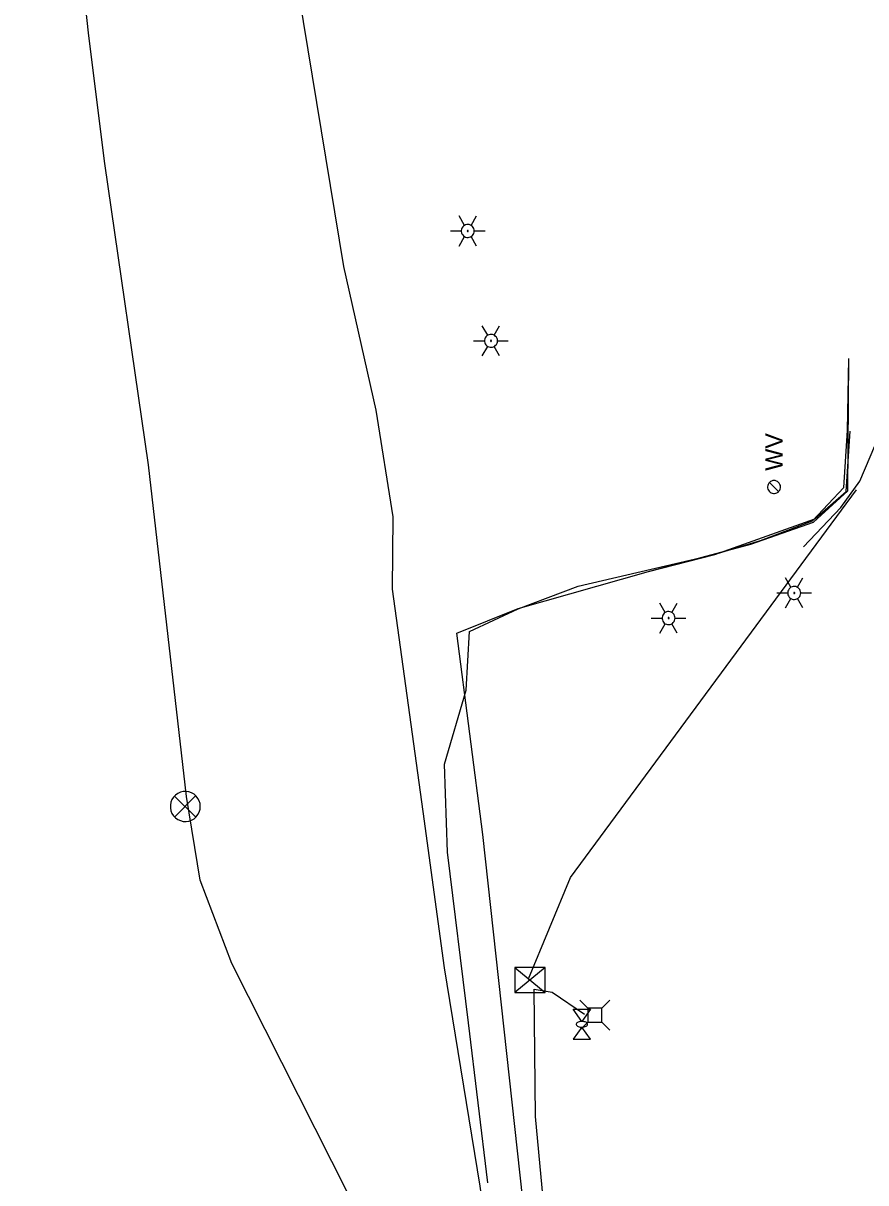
# Model space of a CAD drawing. Extents: x 596028 to 606371, y 330010 to 403088.
# Drawn here: x 604446.4 to 604631.6, y 338176.7 to 338431.5 of the extents above; entities that cross this region are included whole.
import ezdxf

# ---------------------------------------------------------------- set-up
doc = ezdxf.new("R2010")
doc.units = 0
for name, color, linetype in [('E_FTMS', 7, 'Continuous'), ('E_FTMS_Conduit', 7, 'Continuous'), ('E_LTG', 7, 'Continuous'), ('E_UTL_AG', 7, 'Continuous'), ('E_UTL_AG_Bold', 7, 'Continuous'), ('E_UTL_E', 7, 'Continuous'), ('E_UTL_E_Bold', 7, 'Continuous'), ('E_UTL_E_UG', 7, 'Continuous'), ('E_UTL_ETransformer', 7, 'Continuous'), ('E_UTL_T_UG', 7, 'Continuous'), ('E_UTL_TV_UG', 7, 'Continuous'), ('E_UTL_W', 7, 'Continuous')]:
    doc.layers.add(name, color=color, linetype=linetype)

# ---------------------------------------------------------------- blocks, each defined once
blk = doc.blocks.new('ACAD_PROXY_ENTITY_23')
at = {"layer": 'E_UTL_AG'}
for points in [[(1843003.79, 1030404.78), (1843015.4, 1030404.78)], [(1843009.59, 1030396.65), (1843003.79, 1030404.78)], [(1843015.4, 1030404.78), (1843009.59, 1030396.65)], [(1843009.59, 1030392.78), (1843003.79, 1030384.66)], [(1843015.4, 1030384.66), (1843009.59, 1030392.78)], [(1843003.79, 1030384.66), (1843015.4, 1030384.66)]]:
    blk.add_lwpolyline(points, dxfattribs=at)
blk.add_lwpolyline([(1843013.46, 1030394.72), (1843013.39, 1030395.08), (1843013.19, 1030395.44), (1843012.85, 1030395.77), (1843012.4, 1030396.05), (1843011.84, 1030396.3), (1843011.2, 1030396.48), (1843010.51, 1030396.6), (1843009.78, 1030396.65), (1843009.04, 1030396.63), (1843008.33, 1030396.55), (1843007.66, 1030396.39), (1843007.06, 1030396.18), (1843006.55, 1030395.92), (1843006.15, 1030395.61), (1843005.88, 1030395.26), (1843005.74, 1030394.9), (1843005.74, 1030394.53), (1843005.88, 1030394.17), (1843006.15, 1030393.83), (1843006.55, 1030393.52), (1843007.06, 1030393.26), (1843007.66, 1030393.04), (1843008.33, 1030392.89), (1843009.04, 1030392.8), (1843009.78, 1030392.78), (1843010.51, 1030392.84), (1843011.2, 1030392.96), (1843011.84, 1030393.14), (1843012.4, 1030393.38), (1843012.85, 1030393.67), (1843013.19, 1030394), (1843013.39, 1030394.35)], close=True, dxfattribs=at)
blk = doc.blocks.new('ACAD_PROXY_ENTITY_17')
at = {"layer": 'E_UTL_AG_Bold'}
for points in [[(1842923.43, 1030440.8), (1842918.09, 1030446.14)], [(1842932.87, 1030440.8), (1842923.43, 1030440.8)], [(1842923.43, 1030440.8), (1842923.43, 1030431.36)], [(1842932.87, 1030440.8), (1842938.21, 1030446.14)], [(1842932.87, 1030431.36), (1842932.87, 1030440.8)], [(1842923.43, 1030431.36), (1842918.09, 1030426.02)], [(1842923.43, 1030431.36), (1842932.87, 1030431.36)], [(1842932.87, 1030431.36), (1842938.21, 1030426.02)]]:
    blk.add_lwpolyline(points, dxfattribs=at)

msp = doc.modelspace()

# ---------------------------------------------------------------- linework, layer by layer
at = {"layer": 'E_FTMS'}
for points in [[(604485.28, 338259.35), (604485.22, 338259.97), (604485.05, 338260.58), (604484.76, 338261.13), (604484.37, 338261.63), (604483.9, 338262.04), (604483.35, 338262.35), (604482.76, 338262.56), (604482.14, 338262.65), (604481.51, 338262.62), (604480.9, 338262.47), (604480.33, 338262.21), (604479.82, 338261.84), (604479.39, 338261.39), (604479.05, 338260.86), (604478.82, 338260.28), (604478.7, 338259.66), (604478.7, 338259.04), (604478.82, 338258.42), (604479.05, 338257.84), (604479.39, 338257.31), (604479.82, 338256.86), (604480.33, 338256.49), (604480.9, 338256.23), (604481.51, 338256.08), (604482.14, 338256.05), (604482.76, 338256.14), (604483.35, 338256.35), (604483.9, 338256.66), (604484.37, 338257.07), (604484.76, 338257.57), (604485.05, 338258.12), (604485.22, 338258.72), (604485.28, 338259.35)], [(604484.25, 338261.68), (604479.64, 338257.03)], [(604479.64, 338261.64), (604484.29, 338256.98)]]:
    msp.add_lwpolyline(points, dxfattribs=at)
at = {"layer": 'E_FTMS_Conduit'}
for points in [[(604482.26, 338261.55), (604473.93, 338334.41), (604464.29, 338400.61), (604460.79, 338428.69), (604454.21, 338489.14), (604450.76, 338535.77), (604450.59, 338564.2), (604449.65, 338594.55), (604451.53, 338620.45), (604457.08, 338705.91), (604458.98, 338757.42), (604459.6, 338770.85), (604464.03, 338838.22), (604466.7, 338902.27), (604467.92, 338969.11), (604469.17, 339000.91), (604443.18, 339030.65), (604422.51, 339055.17), (604397.22, 339086.29), (604379.91, 339100.81)], [(604586.79, 337850.4), (604597.83, 337855.35), (604594.44, 337908.62), (604593.95, 337938.1), (604592.48, 337978.69), (604593.09, 337991.4), (604592.23, 338012.83), (604590.67, 338024.91), (604588.22, 338033.89), (604584.13, 338043.61), (604549.18, 338095.05), (604541.85, 338114.6), (604525.21, 338159.57), (604492.18, 338224.83), (604485.27, 338243.18), (604482.26, 338261.55)]]:
    msp.add_lwpolyline(points, dxfattribs=at)
at = {"layer": 'E_LTG'}
for points in [[(604543.36, 338387.04), (604542.17, 338389.1)], [(604544.79, 338387.04), (604545.98, 338389.1)], [(604545.5, 338385.8), (604545.47, 338386.07), (604545.4, 338386.33), (604545.27, 338386.57), (604545.11, 338386.79), (604544.9, 338386.96), (604544.66, 338387.1), (604544.41, 338387.19), (604544.14, 338387.23), (604543.87, 338387.21), (604543.6, 338387.15), (604543.36, 338387.04), (604543.14, 338386.88), (604542.95, 338386.68), (604542.8, 338386.45), (604542.7, 338386.2), (604542.65, 338385.93), (604542.65, 338385.66), (604542.7, 338385.4), (604542.8, 338385.14), (604542.95, 338384.92), (604543.14, 338384.72), (604543.36, 338384.56), (604543.6, 338384.45), (604543.87, 338384.38), (604544.14, 338384.37), (604544.41, 338384.41), (604544.66, 338384.5), (604544.9, 338384.63), (604545.11, 338384.81), (604545.27, 338385.03), (604545.4, 338385.27), (604545.47, 338385.53), (604545.5, 338385.8)], [(604545.5, 338385.8), (604545.47, 338386.07), (604545.4, 338386.33), (604545.27, 338386.57), (604545.11, 338386.79), (604544.9, 338386.96), (604544.66, 338387.1), (604544.41, 338387.19), (604544.14, 338387.23), (604543.87, 338387.21), (604543.6, 338387.15), (604543.36, 338387.04), (604543.14, 338386.88), (604542.95, 338386.68), (604542.8, 338386.45), (604542.7, 338386.2), (604542.65, 338385.93), (604542.65, 338385.66), (604542.7, 338385.4), (604542.8, 338385.14), (604542.95, 338384.92), (604543.14, 338384.72), (604543.36, 338384.56), (604543.6, 338384.45), (604543.87, 338384.38), (604544.14, 338384.37), (604544.41, 338384.41), (604544.66, 338384.5), (604544.9, 338384.63), (604545.11, 338384.81), (604545.27, 338385.03), (604545.4, 338385.27), (604545.47, 338385.53), (604545.5, 338385.8)], [(604545.5, 338385.8), (604545.47, 338386.07), (604545.4, 338386.33), (604545.27, 338386.57), (604545.11, 338386.79), (604544.9, 338386.96), (604544.66, 338387.1), (604544.41, 338387.19), (604544.14, 338387.23), (604543.87, 338387.21), (604543.6, 338387.15), (604543.36, 338387.04), (604543.14, 338386.88), (604542.95, 338386.68), (604542.8, 338386.45), (604542.7, 338386.2), (604542.65, 338385.93), (604542.65, 338385.66), (604542.7, 338385.4), (604542.8, 338385.14), (604542.95, 338384.92), (604543.14, 338384.72), (604543.36, 338384.56), (604543.6, 338384.45), (604543.87, 338384.38), (604544.14, 338384.37), (604544.41, 338384.41), (604544.66, 338384.5), (604544.9, 338384.63), (604545.11, 338384.81), (604545.27, 338385.03), (604545.4, 338385.27), (604545.47, 338385.53), (604545.5, 338385.8)], [(604544.19, 338385.8), (604544.19, 338385.82), (604544.18, 338385.84), (604544.17, 338385.86), (604544.16, 338385.88), (604544.14, 338385.9), (604544.12, 338385.91), (604544.1, 338385.91), (604544.08, 338385.92), (604544.05, 338385.92), (604544.03, 338385.91), (604544.01, 338385.9), (604543.99, 338385.89), (604543.98, 338385.87), (604543.97, 338385.85), (604543.96, 338385.83), (604543.95, 338385.81), (604543.95, 338385.79), (604543.96, 338385.77), (604543.97, 338385.74), (604543.98, 338385.73), (604543.99, 338385.71), (604544.01, 338385.7), (604544.03, 338385.69), (604544.05, 338385.68), (604544.08, 338385.68), (604544.1, 338385.68), (604544.12, 338385.69), (604544.14, 338385.7), (604544.16, 338385.72), (604544.17, 338385.73), (604544.18, 338385.75), (604544.19, 338385.78), (604544.19, 338385.8)], [(604540.26, 338385.8), (604542.64, 338385.8)], [(604542.17, 338382.5), (604543.36, 338384.56)], [(604545.98, 338382.5), (604544.79, 338384.56)], [(604545.5, 338385.8), (604547.88, 338385.8)], [(604548.45, 338362.9), (604547.26, 338364.96)], [(604550.6, 338361.66), (604550.57, 338361.93), (604550.5, 338362.19), (604550.37, 338362.44), (604550.2, 338362.65), (604550, 338362.83), (604549.76, 338362.96), (604549.51, 338363.05), (604549.24, 338363.09), (604548.97, 338363.08), (604548.7, 338363.01), (604548.45, 338362.9), (604548.23, 338362.74), (604548.05, 338362.55), (604547.9, 338362.32), (604547.8, 338362.07), (604547.75, 338361.8), (604547.75, 338361.53), (604547.8, 338361.26), (604547.9, 338361.01), (604548.05, 338360.78), (604548.23, 338360.58), (604548.45, 338360.43), (604548.7, 338360.31), (604548.97, 338360.25), (604549.24, 338360.24), (604549.51, 338360.27), (604549.76, 338360.36), (604550, 338360.5), (604550.2, 338360.68), (604550.37, 338360.89), (604550.5, 338361.13), (604550.57, 338361.39), (604550.6, 338361.66)], [(604550.6, 338361.66), (604550.57, 338361.93), (604550.5, 338362.19), (604550.37, 338362.44), (604550.2, 338362.65), (604550, 338362.83), (604549.76, 338362.96), (604549.51, 338363.05), (604549.24, 338363.09), (604548.97, 338363.08), (604548.7, 338363.01), (604548.45, 338362.9), (604548.23, 338362.74), (604548.05, 338362.55), (604547.9, 338362.32), (604547.8, 338362.07), (604547.75, 338361.8), (604547.75, 338361.53), (604547.8, 338361.26), (604547.9, 338361.01), (604548.05, 338360.78), (604548.23, 338360.58), (604548.45, 338360.43), (604548.7, 338360.31), (604548.97, 338360.25), (604549.24, 338360.24), (604549.51, 338360.27), (604549.76, 338360.36), (604550, 338360.5), (604550.2, 338360.68), (604550.37, 338360.89), (604550.5, 338361.13), (604550.57, 338361.39), (604550.6, 338361.66)], [(604550.6, 338361.66), (604550.57, 338361.93), (604550.5, 338362.19), (604550.37, 338362.44), (604550.2, 338362.65), (604550, 338362.83), (604549.76, 338362.96), (604549.51, 338363.05), (604549.24, 338363.09), (604548.97, 338363.08), (604548.7, 338363.01), (604548.45, 338362.9), (604548.23, 338362.74), (604548.05, 338362.55), (604547.9, 338362.32), (604547.8, 338362.07), (604547.75, 338361.8), (604547.75, 338361.53), (604547.8, 338361.26), (604547.9, 338361.01), (604548.05, 338360.78), (604548.23, 338360.58), (604548.45, 338360.43), (604548.7, 338360.31), (604548.97, 338360.25), (604549.24, 338360.24), (604549.51, 338360.27), (604549.76, 338360.36), (604550, 338360.5), (604550.2, 338360.68), (604550.37, 338360.89), (604550.5, 338361.13), (604550.57, 338361.39), (604550.6, 338361.66)], [(604549.88, 338362.9), (604551.07, 338364.96)], [(604545.36, 338361.66), (604547.74, 338361.66)], [(604547.26, 338358.36), (604548.45, 338360.43)], [(604549.29, 338361.66), (604549.29, 338361.69), (604549.28, 338361.71), (604549.27, 338361.73), (604549.26, 338361.75), (604549.24, 338361.76), (604549.22, 338361.77), (604549.2, 338361.78), (604549.17, 338361.78), (604549.15, 338361.78), (604549.13, 338361.78), (604549.11, 338361.77), (604549.09, 338361.75), (604549.08, 338361.74), (604549.06, 338361.72), (604549.05, 338361.7), (604549.05, 338361.67), (604549.05, 338361.65), (604549.05, 338361.63), (604549.06, 338361.61), (604549.08, 338361.59), (604549.09, 338361.57), (604549.11, 338361.56), (604549.13, 338361.55), (604549.15, 338361.55), (604549.17, 338361.54), (604549.2, 338361.55), (604549.22, 338361.55), (604549.24, 338361.57), (604549.26, 338361.58), (604549.27, 338361.6), (604549.28, 338361.62), (604549.29, 338361.64), (604549.29, 338361.66)], [(604551.07, 338358.36), (604549.88, 338360.43)], [(604550.6, 338361.66), (604552.98, 338361.66)], [(604615.11, 338307.5), (604613.92, 338309.56)], [(604616.54, 338307.5), (604617.73, 338309.56)], [(604617.25, 338306.26), (604617.23, 338306.53), (604617.15, 338306.79), (604617.02, 338307.03), (604616.86, 338307.24), (604616.65, 338307.42), (604616.42, 338307.56), (604616.16, 338307.65), (604615.89, 338307.69), (604615.62, 338307.67), (604615.35, 338307.61), (604615.11, 338307.5), (604614.89, 338307.34), (604614.7, 338307.14), (604614.55, 338306.91), (604614.45, 338306.66), (604614.4, 338306.39), (604614.4, 338306.12), (604614.45, 338305.86), (604614.55, 338305.6), (604614.7, 338305.37), (604614.89, 338305.18), (604615.11, 338305.02), (604615.35, 338304.91), (604615.62, 338304.84), (604615.89, 338304.83), (604616.16, 338304.87), (604616.42, 338304.96), (604616.65, 338305.09), (604616.86, 338305.27), (604617.02, 338305.49), (604617.15, 338305.73), (604617.23, 338305.99), (604617.25, 338306.26)], [(604617.25, 338306.26), (604617.23, 338306.53), (604617.15, 338306.79), (604617.02, 338307.03), (604616.86, 338307.24), (604616.65, 338307.42), (604616.42, 338307.56), (604616.16, 338307.65), (604615.89, 338307.69), (604615.62, 338307.67), (604615.35, 338307.61), (604615.11, 338307.5), (604614.89, 338307.34), (604614.7, 338307.14), (604614.55, 338306.91), (604614.45, 338306.66), (604614.4, 338306.39), (604614.4, 338306.12), (604614.45, 338305.86), (604614.55, 338305.6), (604614.7, 338305.37), (604614.89, 338305.18), (604615.11, 338305.02), (604615.35, 338304.91), (604615.62, 338304.84), (604615.89, 338304.83), (604616.16, 338304.87), (604616.42, 338304.96), (604616.65, 338305.09), (604616.86, 338305.27), (604617.02, 338305.49), (604617.15, 338305.73), (604617.23, 338305.99), (604617.25, 338306.26)], [(604617.25, 338306.26), (604617.23, 338306.53), (604617.15, 338306.79), (604617.02, 338307.03), (604616.86, 338307.24), (604616.65, 338307.42), (604616.42, 338307.56), (604616.16, 338307.65), (604615.89, 338307.69), (604615.62, 338307.67), (604615.35, 338307.61), (604615.11, 338307.5), (604614.89, 338307.34), (604614.7, 338307.14), (604614.55, 338306.91), (604614.45, 338306.66), (604614.4, 338306.39), (604614.4, 338306.12), (604614.45, 338305.86), (604614.55, 338305.6), (604614.7, 338305.37), (604614.89, 338305.18), (604615.11, 338305.02), (604615.35, 338304.91), (604615.62, 338304.84), (604615.89, 338304.83), (604616.16, 338304.87), (604616.42, 338304.96), (604616.65, 338305.09), (604616.86, 338305.27), (604617.02, 338305.49), (604617.15, 338305.73), (604617.23, 338305.99), (604617.25, 338306.26)], [(604612.01, 338306.26), (604614.39, 338306.26)], [(604613.92, 338302.96), (604615.11, 338305.02)], [(604615.94, 338306.26), (604615.94, 338306.28), (604615.93, 338306.3), (604615.92, 338306.32), (604615.91, 338306.34), (604615.89, 338306.36), (604615.87, 338306.37), (604615.85, 338306.37), (604615.83, 338306.38), (604615.81, 338306.38), (604615.78, 338306.37), (604615.76, 338306.36), (604615.74, 338306.35), (604615.73, 338306.33), (604615.72, 338306.31), (604615.71, 338306.29), (604615.7, 338306.27), (604615.7, 338306.25), (604615.71, 338306.22), (604615.72, 338306.2), (604615.73, 338306.18), (604615.74, 338306.17), (604615.76, 338306.15), (604615.78, 338306.15), (604615.81, 338306.14), (604615.83, 338306.14), (604615.85, 338306.14), (604615.87, 338306.15), (604615.89, 338306.16), (604615.91, 338306.18), (604615.92, 338306.19), (604615.93, 338306.21), (604615.94, 338306.24), (604615.94, 338306.26)], [(604617.73, 338302.96), (604616.54, 338305.02)], [(604617.25, 338306.26), (604619.63, 338306.26)], [(604587.49, 338301.98), (604586.3, 338304.04)], [(604589.64, 338300.74), (604589.61, 338301.01), (604589.53, 338301.27), (604589.41, 338301.51), (604589.24, 338301.73), (604589.04, 338301.91), (604588.8, 338302.04), (604588.54, 338302.13), (604588.27, 338302.17), (604588, 338302.16), (604587.74, 338302.09), (604587.49, 338301.98), (604587.27, 338301.82), (604587.08, 338301.62), (604586.94, 338301.4), (604586.84, 338301.14), (604586.78, 338300.88), (604586.78, 338300.61), (604586.84, 338300.34), (604586.94, 338300.09), (604587.08, 338299.86), (604587.27, 338299.66), (604587.49, 338299.5), (604587.74, 338299.39), (604588, 338299.33), (604588.27, 338299.31), (604588.54, 338299.35), (604588.8, 338299.44), (604589.04, 338299.58), (604589.24, 338299.75), (604589.41, 338299.97), (604589.53, 338300.21), (604589.61, 338300.47), (604589.64, 338300.74)], [(604589.64, 338300.74), (604589.61, 338301.01), (604589.53, 338301.27), (604589.41, 338301.51), (604589.24, 338301.73), (604589.04, 338301.91), (604588.8, 338302.04), (604588.54, 338302.13), (604588.27, 338302.17), (604588, 338302.16), (604587.74, 338302.09), (604587.49, 338301.98), (604587.27, 338301.82), (604587.08, 338301.62), (604586.94, 338301.4), (604586.84, 338301.14), (604586.78, 338300.88), (604586.78, 338300.61), (604586.84, 338300.34), (604586.94, 338300.09), (604587.08, 338299.86), (604587.27, 338299.66), (604587.49, 338299.5), (604587.74, 338299.39), (604588, 338299.33), (604588.27, 338299.31), (604588.54, 338299.35), (604588.8, 338299.44), (604589.04, 338299.58), (604589.24, 338299.75), (604589.41, 338299.97), (604589.53, 338300.21), (604589.61, 338300.47), (604589.64, 338300.74)], [(604589.64, 338300.74), (604589.61, 338301.01), (604589.53, 338301.27), (604589.41, 338301.51), (604589.24, 338301.73), (604589.04, 338301.91), (604588.8, 338302.04), (604588.54, 338302.13), (604588.27, 338302.17), (604588, 338302.16), (604587.74, 338302.09), (604587.49, 338301.98), (604587.27, 338301.82), (604587.08, 338301.62), (604586.94, 338301.4), (604586.84, 338301.14), (604586.78, 338300.88), (604586.78, 338300.61), (604586.84, 338300.34), (604586.94, 338300.09), (604587.08, 338299.86), (604587.27, 338299.66), (604587.49, 338299.5), (604587.74, 338299.39), (604588, 338299.33), (604588.27, 338299.31), (604588.54, 338299.35), (604588.8, 338299.44), (604589.04, 338299.58), (604589.24, 338299.75), (604589.41, 338299.97), (604589.53, 338300.21), (604589.61, 338300.47), (604589.64, 338300.74)], [(604588.92, 338301.98), (604590.11, 338304.04)], [(604584.4, 338300.74), (604586.78, 338300.74)], [(604586.3, 338297.44), (604587.49, 338299.5)], [(604588.33, 338300.74), (604588.32, 338300.76), (604588.32, 338300.79), (604588.31, 338300.81), (604588.29, 338300.82), (604588.28, 338300.84), (604588.26, 338300.85), (604588.24, 338300.86), (604588.21, 338300.86), (604588.19, 338300.86), (604588.17, 338300.85), (604588.15, 338300.84), (604588.13, 338300.83), (604588.11, 338300.81), (604588.1, 338300.8), (604588.09, 338300.77), (604588.09, 338300.75), (604588.09, 338300.73), (604588.09, 338300.71), (604588.1, 338300.69), (604588.11, 338300.67), (604588.13, 338300.65), (604588.15, 338300.64), (604588.17, 338300.63), (604588.19, 338300.62), (604588.21, 338300.62), (604588.24, 338300.63), (604588.26, 338300.63), (604588.28, 338300.64), (604588.29, 338300.66), (604588.31, 338300.68), (604588.32, 338300.7), (604588.32, 338300.72), (604588.33, 338300.74)], [(604590.11, 338297.44), (604588.92, 338299.5)], [(604589.64, 338300.74), (604592.02, 338300.74)]]:
    msp.add_lwpolyline(points, dxfattribs=at)
at = {"layer": 'E_UTL_E_UG'}
for points in [[(604617.83, 338316.39), (604626.08, 338325.01), (604630.22, 338330.84), (604637.05, 338346.84)], [(604557.43, 338221.51), (604566.63, 338243.73), (604629.48, 338328.91)], [(604588.6, 337976.16), (604586.69, 337983.52), (604580.49, 338019.34), (604576.56, 338050.94), (604573.68, 338077.08), (604571.06, 338109.32), (604563.13, 338146.56), (604558.94, 338191.25), (604558.69, 338219.18), (604562.65, 338218.53), (604569.74, 338213.69)]]:
    msp.add_lwpolyline(points, dxfattribs=at)
at = {"layer": 'E_UTL_ETransformer'}
for p, q in [((604554.38, 338223.98), (604561.08, 338218.5)), ((604561.08, 338223.98), (604554.38, 338218.5))]:
    msp.add_line(p, q, dxfattribs=at)
msp.add_lwpolyline([(604561.08, 338223.98), (604554.38, 338223.98), (604554.38, 338218.5), (604561.08, 338218.5)], close=True, dxfattribs=at)
at = {"layer": 'E_UTL_T_UG'}
for points in [[(604527.56, 338307.08), (604527.69, 338322.98), (604523.97, 338346.4), (604516.84, 338378.02), (604503.06, 338461.71), (604497.61, 338499.84), (604491.36, 338536.24), (604487.07, 338563.08), (604483.37, 338579.88), (604482.17, 338581.9)], [(604534.26, 338258.22), (604527.56, 338307.08)], [(604562.68, 338087.17), (604559.08, 338091.14), (604554.41, 338123.56), (604546.76, 338175.95), (604538.97, 338223.91), (604534.26, 338258.22)]]:
    msp.add_lwpolyline(points, dxfattribs=at)
at = {"layer": 'E_UTL_TV_UG'}
for points in [[(604548.48, 338176.66), (604544.25, 338211.8), (604539.58, 338249.3), (604538.94, 338268.62), (604543.71, 338284.93), (604544.44, 338297.79), (604555.16, 338302.78), (604568.33, 338307.74), (604598.25, 338314.68), (604608.4, 338317.78), (604619.81, 338322.1), (604626.72, 338329.41), (604627.53, 338341.96), (604627.84, 338357.81)], [(604541.69, 338297.43), (604555.14, 338302.88), (604583.78, 338310.97), (604606.27, 338316.99), (604620.09, 338321.81), (604627.58, 338328.74), (604627.84, 338357.81)], [(604583.78, 338310.97), (604583.78, 338310.97), (604598.36, 338314.72), (604598.36, 338314.72), (604620.33, 338322.57), (604627.25, 338328.56), (604628.1, 338341.78)], [(604560.21, 338145.26), (604556.14, 338173.01), (604547.36, 338253.18), (604541.69, 338297.43)]]:
    msp.add_lwpolyline(points, dxfattribs=at)
at = {"layer": 'E_UTL_W'}
for points in [[(604611.38, 338330.96), (604611.11, 338330.94), (604610.85, 338330.86), (604610.61, 338330.74), (604610.4, 338330.57), (604610.22, 338330.37), (604610.08, 338330.13), (604609.99, 338329.87), (604609.96, 338329.61), (604609.97, 338329.34), (604610.03, 338329.07), (604610.15, 338328.83), (604610.3, 338328.6), (604610.5, 338328.42), (604610.73, 338328.27), (604610.98, 338328.17), (604611.25, 338328.12), (604611.52, 338328.12), (604611.78, 338328.17), (604612.03, 338328.27), (604612.26, 338328.42), (604612.46, 338328.6), (604612.62, 338328.83), (604612.73, 338329.07), (604612.79, 338329.34), (604612.8, 338329.61), (604612.77, 338329.87), (604612.68, 338330.13), (604612.54, 338330.37), (604612.36, 338330.57), (604612.15, 338330.74), (604611.91, 338330.86), (604611.65, 338330.94), (604611.38, 338330.96)], [(604612.39, 338328.53), (604610.37, 338330.55)]]:
    msp.add_lwpolyline(points, dxfattribs=at)

# ---------------------------------------------------------------- block references
at = {"layer": 'E_UTL_E', "xscale": 0.32808333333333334, "yscale": 0.32808333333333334}
msp.add_blockref('ACAD_PROXY_ENTITY_17', (-62.02, 144.61), dxfattribs=at)
at = {"layer": 'E_UTL_E_Bold', "xscale": 0.32808333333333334, "yscale": 0.32808333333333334}
msp.add_blockref('ACAD_PROXY_ENTITY_23', (-91.58, 156.15), dxfattribs=at)

# ---------------------------------------------------------------- texts
at = {"layer": 'E_UTL_W'}
msp.add_text('WV', height=3.85, rotation=90, dxfattribs=at).set_placement((604613.31, 338333.1))

doc.saveas('drawing.dxf')
